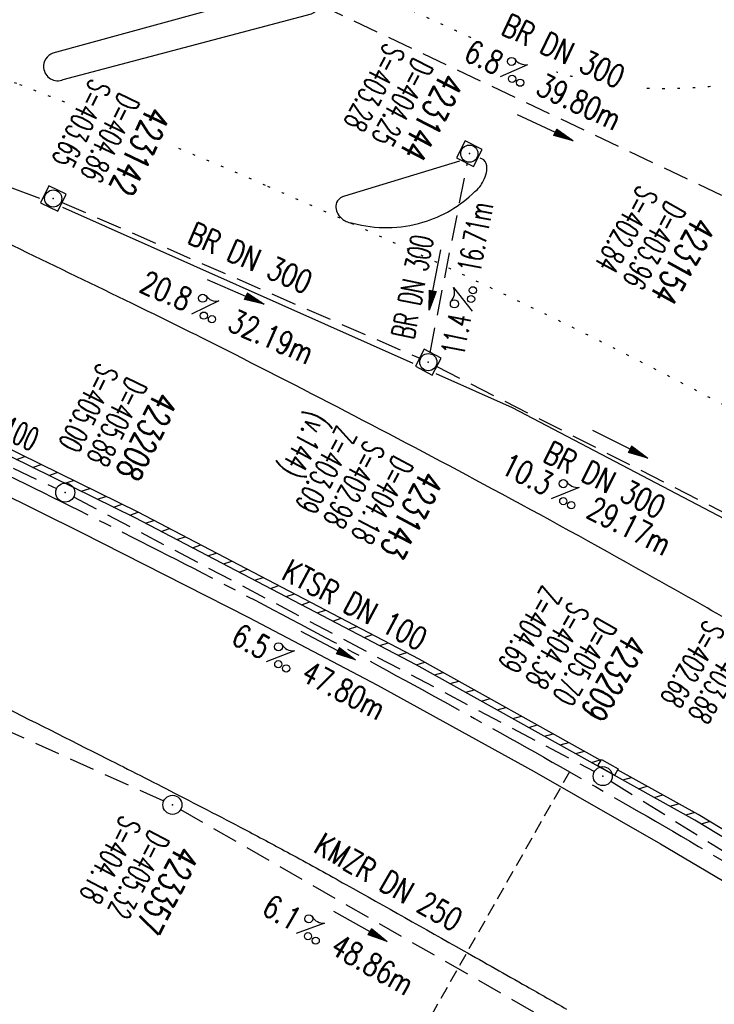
# Model space of a CAD drawing. Extents: x 450316 to 454644, y 428795 to 436505.
# Tile 313 of 324: x 452819 to 452874, y 433912 to 433990. Entities that reach past the tile are written whole.
import ezdxf
from ezdxf.enums import TextEntityAlignment as Align

# ---------------------------------------------------------------- set-up
doc = ezdxf.new("R2010")
doc.units = 0
doc.header["$LTSCALE"] = 2
doc.header["$MEASUREMENT"] = 0
for name, pattern in [('ACHSE', [5.5, 4, -0.5, 0.5, -0.5]), ('GESTRICH-X2', [1.5, 1, -0.5]), ('GESTRICHELT', [0.75, 0.5, -0.25]), ('PUNKTX2_STR', [0.6, 0.1, -0.5])]:
    doc.linetypes.add(name, pattern=pattern)
doc.layers.get('0').update_dxf_attribs({"linetype": 'CONTINUOUS'})
for name, color, linetype in [('ACHSETOP', 1, 'ACHSE'), ('FBR', 8, 'CONTINUOUS'), ('HEKTOM', 1, 'GESTRICHELT'), ('KANAL', 7, 'GESTRICH-X2'), ('NUTZUNG', 8, 'PUNKTX2_STR'), ('PFEIL', 7, 'CONTINUOUS'), ('RINNE', 8, 'CONTINUOUS'), ('SCHACHTNR', 6, 'CONTINUOUS'), ('SCHSYMBOL', 7, 'CONTINUOUS'), ('TEXTO', 4, 'CONTINUOUS'), ('TEXTU', 4, 'CONTINUOUS')]:
    doc.layers.add(name, color=color, linetype=linetype)
doc.styles.add('ROMANS', font='romans.shx', dxfattribs={"width": 0.8})

# ---------------------------------------------------------------- blocks, each defined once
blk = doc.blocks.new('GST')
at = {"color": 0}
blk.add_circle((0, 0), 0.75, dxfattribs=at)
blk.add_point((0, 0), dxfattribs=at)
blk = doc.blocks.new('10')
blk.add_blockref('GST', (0, 0))
blk = doc.blocks.new('PROM')
blk.add_line((1.566, 1.817), (0.019, 0.015))
for centre, radius in [((0.317, 1.51), 0.317), ((0.943, 0.291), 0.283), ((1.645, 0.287), 0.283)]:
    blk.add_circle(centre, radius)
blk.add_arc((0.992, 2.682), 1.033, 239.14139, 303.35492)
blk = doc.blocks.new('PFEIL2')
at = {"color": 0}
for p, q in [((0.88, 0.002), (-2.401, -0.012)), ((0.881, -0.271), (0.879, 0.276)), ((0.879, 0.276), (2.429, 0.009)), ((0.911, 0.27), (0.879, 0.265)), ((0.965, 0.261), (0.879, 0.246)), ((1.019, 0.252), (0.879, 0.228)), ((1.073, 0.242), (0.879, 0.209)), ((1.127, 0.233), (0.879, 0.191)), ((1.181, 0.224), (0.879, 0.172)), ((1.235, 0.214), (0.879, 0.154)), ((1.289, 0.205), (0.879, 0.135)), ((1.343, 0.196), (0.879, 0.117)), ((1.397, 0.187), (0.879, 0.098)), ((1.451, 0.177), (0.879, 0.08)), ((1.505, 0.168), (0.879, 0.061)), ((1.559, 0.159), (0.88, 0.043)), ((1.613, 0.149), (0.88, 0.024)), ((1.668, 0.14), (0.88, 0.006)), ((1.722, 0.131), (0.88, -0.013)), ((1.776, 0.121), (0.88, -0.031)), ((1.83, 0.112), (0.88, -0.05)), ((1.884, 0.103), (0.88, -0.068)), ((1.938, 0.094), (0.88, -0.087)), ((1.992, 0.084), (0.88, -0.105)), ((2.046, 0.075), (0.88, -0.124)), ((2.1, 0.066), (0.88, -0.142)), ((2.154, 0.056), (0.88, -0.161)), ((2.208, 0.047), (0.88, -0.179)), ((2.262, 0.038), (0.881, -0.198)), ((2.316, 0.029), (0.881, -0.216)), ((2.37, 0.019), (0.881, -0.235)), ((2.424, 0.01), (0.881, -0.253)), ((2.429, 0.009), (0.881, -0.271))]:
    blk.add_line(p, q, dxfattribs=at)
blk = doc.blocks.new('20')
blk.add_lwpolyline([(-0.754, -0.751), (0.754, -0.751), (0.754, 0.75), (-0.754, 0.75)], close=True)
blk.add_circle((0, 0), 0.676)
blk.add_point((0, 0))

msp = doc.modelspace()

# ---------------------------------------------------------------- linework, layer by layer
at = {"layer": 'ACHSETOP', "flags": 128}
msp.add_lwpolyline([(451271.766, 435019.042, -0.000001), (451272.365, 435018.353, -0.000032), (451272.387, 435018.328), (451288.791, 434999.463, -0.000002), (451296.993, 434990.03, 0.000007), (451305.195, 434980.597, 0.000007), (451313.397, 434971.165, -0.000007), (451321.599, 434961.732, -0.000007), (451329.801, 434952.299, 0.000007), (451338.003, 434942.866, 0.000007), (451346.205, 434933.433, -0.000007), (451354.407, 434924.001, -0.000007), (451362.609, 434914.568, 0.000011), (451370.811, 434905.135, 0.000001), (451379.013, 434895.702, 0.000001), (451387.215, 434886.27), (451403.62, 434867.404), (451420.024, 434848.539), (451436.428, 434829.674, -0.000013), (451444.63, 434820.241, 0.000007), (451452.832, 434810.808, 0.000007), (451461.034, 434801.376, -0.000007), (451469.236, 434791.943, -0.000007), (451477.438, 434782.51, 0.000007), (451485.64, 434773.077, 0.000007), (451493.842, 434763.645, -0.000007), (451502.044, 434754.212, -0.000007), (451510.246, 434744.779, 0.000007), (451518.448, 434735.346, 0.000007), (451526.65, 434725.914, -0.000007), (451534.852, 434716.481, -0.000007), (451543.054, 434707.048, 0.000011), (451551.256, 434697.615, 0.000001), (451559.458, 434688.182, 0.000001), (451567.66, 434678.75), (451584.065, 434659.884, -0.000001), (451592.267, 434650.452, -0.000001), (451600.469, 434641.019, -0.000011), (451608.671, 434631.586, 0.000013), (451616.873, 434622.153), (451633.277, 434603.288), (451649.681, 434584.423, -0.000013), (451657.883, 434574.99, 0.000007), (451666.085, 434565.557, 0.000007), (451674.287, 434556.124, -0.000007), (451682.489, 434546.692, -0.000007), (451690.691, 434537.259, 0.000006), (451698.893, 434527.826), (451715.297, 434508.961, -0.000015), (451721.01, 434502.39, 0.000008), (451726.723, 434495.82, 0.000958), (451727.518, 434494.909, 0.000181), (451731.723, 434490.114, 0.003894), (451738.179, 434482.871, 0.00247), (451748.503, 434471.583, 0.003793), (451756.233, 434463.34, 0.003129), (451765.742, 434453.478, 0.00313), (451774.532, 434444.586, 0.003132), (451783.429, 434435.81, 0.003134), (451792.435, 434427.146, 0.003132), (451801.553, 434418.591, 0.003131), (451810.774, 434410.155, 0.00313), (451820.102, 434401.832, 0.003133), (451829.541, 434393.621, 0.003138), (451839.066, 434385.542, 0.003131), (451848.69, 434377.585, 0.003125), (451858.432, 434369.733, 0.003124), (451868.271, 434362.004, 0.00313), (451878.187, 434354.413, 0.003138), (451888.199, 434346.945, 0.003133), (451898.32, 434339.593, 0.003131), (451908.525, 434332.373, 0.003131), (451918.818, 434325.282, 0.003132), (451929.206, 434318.316, 0.003136), (451939.668, 434311.489, 0.00313), (451950.209, 434304.797, 0.003123), (451960.857, 434298.223, 0.003128), (451971.589, 434291.781, 0.003137), (451982.371, 434285.491, 0.003139), (451993.235, 434279.335, 0.003133), (452004.198, 434273.303, 0.003123), (452015.227, 434267.413, 0.003125), (452026.323, 434261.665, 0.003132), (452037.503, 434256.05, 0.003138), (452048.733, 434250.584, 0.003134), (452060.02, 434245.265, 0.003122), (452071.413, 434240.069, 0.003127), (452083.62, 434234.685, 0.003578), (452094.349, 434230.124, 0.002702), (452108.409, 434224.354, 0.004189), (452117.528, 434220.758, 0.00053), (452126.341, 434217.378, 0.001569), (452129.323, 434216.249, 0.000008), (452135.115, 434214.077, -0.000025), (452140.907, 434211.904), (452164.314, 434203.123, 0.000006), (452176.018, 434198.733, -0.000007), (452187.722, 434194.343), (452211.129, 434185.563), (452234.536, 434176.783, -0.000012), (452246.24, 434172.393, 0.000007), (452257.944, 434168.002, 0.000002), (452265.746, 434165.075, 0.000001), (452281.351, 434159.222, 0.000005), (452293.055, 434154.832, -0.000007), (452304.759, 434150.442, -0.000019), (452316.463, 434146.052, 0.000015), (452328.166, 434141.661, 0.000002), (452338.097, 434137.936, 0.000001), (452351.573, 434132.881, 0.000004), (452363.277, 434128.491, -0.000006), (452374.981, 434124.101, -0.00002), (452386.684, 434119.71, 0.00002), (452398.388, 434115.32, 0.000006), (452410.092, 434110.93, -0.000004), (452421.796, 434106.54, -0.000001), (452435.272, 434101.485, -0.000002), (452445.203, 434097.76, -0.000015), (452456.906, 434093.369, 0.000019), (452468.61, 434088.979, 0.000007), (452480.314, 434084.589, -0.000006), (452492.018, 434080.199, -0.000002), (452503.721, 434075.809, 0.000002), (452515.425, 434071.419, 0.000006), (452527.129, 434067.029, -0.000007), (452538.833, 434062.639, -0.000019), (452550.536, 434058.248, 0.000015), (452562.24, 434053.858, 0.000002), (452572.171, 434050.133, 0.000001), (452585.647, 434045.078, 0.000004), (452597.351, 434040.688, -0.000006), (452609.055, 434036.298, -0.00002), (452620.758, 434031.907, 0.00002), (452632.462, 434027.517, 0.000006), (452644.166, 434023.127, -0.000004), (452655.87, 434018.737, -0.000001), (452669.346, 434013.682, -0.000002), (452679.277, 434009.957, -0.000015), (452690.981, 434005.567, 0.000014), (452702.684, 434001.176, 0.000011), (452714.388, 433996.786, -0.000001), (452726.092, 433992.396, -0.000007), (452735.031, 433989.043, -0.000005), (452748.181, 433984.11, -0.000156), (452748.221, 433984.095, -0.000005), (452749.498, 433983.615, -0.004183), (452758.692, 433980.071, -0.002721), (452772.748, 433974.429, -0.005081), (452782.771, 433970.223, -0.003908), (452795.7, 433964.522, -0.003912), (452807.05, 433959.304, -0.003907), (452818.331, 433953.902, -0.003903), (452829.522, 433948.327, -0.003904), (452840.62, 433942.58, -0.003907), (452851.631, 433936.658, -0.003909), (452862.543, 433930.568, -0.003906), (452873.352, 433924.312, -0.003899), (452884.081, 433917.876, -0.003907), (452894.713, 433911.271, -0.003917), (452905.212, 433904.518, -0.003914), (452915.606, 433897.601, -0.003904), (452925.914, 433890.505, -0.003895), (452936.108, 433883.251, -0.003902), (452946.169, 433875.853, -0.003909), (452956.117, 433868.296, -0.003904), (452965.957, 433860.575, -0.003908), (452975.671, 433852.704, -0.00391), (452985.257, 433844.687, -0.003909), (452994.717, 433836.52, -0.003908), (453004.051, 433828.203, -0.003902), (453013.251, 433819.744, -0.003901), (453022.321, 433811.14, -0.003907), (453031.261, 433802.39, -0.003913), (453040.05, 433793.514, -0.003909), (453048.995, 433784.194, -0.00418), (453057.218, 433775.343, -0.003621), (453064.799, 433766.924, -0.003001), (453073.811, 433756.645, -0.003775), (453082.931, 433745.954, -0.004894), (453089.822, 433737.587, -0.004962), (453096.584, 433729.038, -0.003805), (453105.204, 433717.738, -0.003005), (453113.364, 433706.734, -0.003643), (453119.973, 433697.569, -0.004174), (453127.227, 433687.17, -0.004295), (453134.105, 433676.947, -0.003507), (453140.018, 433667.855, -0.002688), (453147.586, 433655.895, -0.003695), (453155.363, 433643.251, -0.00538), (453160.547, 433634.47, -0.005332), (453165.53, 433625.601, -0.003667), (453172.541, 433612.577, -0.002679), (453179.095, 433600.023, -0.003501), (453183.992, 433590.355, -0.004313), (453189.196, 433579.668, -0.003909), (453194.743, 433567.786, -0.003909), (453199.853, 433556.378, -0.003909), (453204.783, 433544.892, -0.003903), (453209.809, 433532.66, -0.004384), (453214.103, 433521.695, -0.003423), (453219.661, 433506.825, -0.005955), (453222.694, 433498.219, -0.000145), (453225.568, 433489.736, -0.000252), (453227.219, 433484.852, -0.000085), (453230.064, 433476.416, -0.000405), (453230.656, 433474.653, -0.003646), (453233.571, 433465.744, 0.00217), (453238.424, 433450.758, 0.000006), (453242.327, 433438.883, -0.000007), (453246.23, 433427.008, -0.000012), (453250.132, 433415.133, 0.000009), (453254.035, 433403.258, 0.003001), (453258.01, 433391.404, -0.003002), (453261.985, 433379.55, -0.003008), (453265.815, 433367.653, 0.003009), (453269.646, 433355.757, 0.00001), (453273.549, 433343.882, -0.000019), (453277.452, 433332.007), (453285.257, 433308.257, 0.000005), (453289.16, 433296.382, -0.000004), (453293.063, 433284.507, -0.000001), (453297.412, 433271.275, -0.000001), (453300.869, 433260.756, -0.00001), (453304.771, 433248.881, 0.000008), (453308.674, 433237.006, 0.000011), (453312.577, 433225.131, -0.000004), (453316.48, 433213.256, -0.000007), (453317.957, 433208.761, -0.000002), (453324.285, 433189.506, -0.00006), (453324.748, 433188.095, 0.000004), (453325.212, 433186.684, 0.001409), (453327.806, 433178.862, 0.000842), (453332.205, 433165.794, 0.002106), (453335.59, 433155.932, 0.001506), (453340.42, 433142.182, 0.001603), (453344.587, 433130.552, 0.001566), (453348.928, 433118.674, 0.00157), (453353.282, 433106.987, 0.001563), (453357.73, 433095.275, 0.001555), (453362.245, 433083.606, 0.001558), (453366.823, 433071.988, 0.001562), (453371.477, 433060.391, 0.001561), (453376.206, 433048.816, 0.001565), (453381.007, 433037.273, 0.001565), (453385.878, 433025.763, 0.001563), (453390.82, 433014.287, 0.001561), (453395.838, 433002.832, 0.001559), (453400.927, 432991.41, 0.00156), (453406.083, 432980.028, 0.001563), (453411.315, 432968.669, 0.001565), (453416.612, 432957.354, 0.001562), (453421.976, 432946.082, 0.001558), (453427.424, 432934.813, 0.001559), (453432.943, 432923.577, 0.001564), (453438.516, 432912.409, 0.001566), (453444.163, 432901.268, 0.001564), (453449.888, 432890.145, 0.001558), (453455.356, 432879.682, 0.001394), (453461.537, 432868.025, 0.001724), (453468.567, 432854.963, 0.002516), (453473.461, 432846.052, 0.001346), (453478.156, 432837.657, 0.000835), (453485.787, 432824.152, 0.000825), (453493.393, 432810.794, 0.001335), (453498.128, 432802.562, 0.002522), (453503.255, 432793.804, 0.001723), (453510.868, 432781.051, 0.001395), (453517.698, 432769.769, 0.001557), (453523.875, 432759.701, 0.001564), (453531.451, 432747.524, 0.002105), (453537.147, 432738.516, 0.001027), (453545.205, 432725.948, 0.001523), (453550.684, 432717.498, 0.000001), (453550.839, 432717.261, 0.000124), (453550.84, 432717.259, 0.000024), (453557.597, 432706.912, -0.000007), (453564.355, 432696.566, -0.000001), (453571.19, 432686.101, 0.000005), (453578.025, 432675.635, 0.000012), (453584.861, 432665.17, -0.000012), (453591.696, 432654.704, -0.000004), (453598.531, 432644.238, 0.000004), (453605.366, 432633.773, 0.000001), (453612.202, 432623.307, -0.000001), (453619.037, 432612.841, -0.000004), (453625.872, 432602.376, 0.000003), (453632.707, 432591.91), (453646.378, 432570.979, -0.000014), (453650.935, 432564.001, -0.000007), (453660.048, 432550.047, -0.002465), (453666.815, 432539.572, 0.002471), (453673.568, 432529.119, 0.002497), (453680.467, 432518.67, -0.002488), (453687.389, 432508.185, -0.000003), (453694.224, 432497.72, 0.000006), (453701.059, 432487.254), (453714.73, 432466.322, -0.000006), (453721.565, 432455.856, 0.000006), (453728.4, 432445.391, 0.000183), (453728.474, 432445.277, -0.000027), (453728.969, 432444.521, -0.003905), (453733.992, 432436.709, -0.002472), (453741.768, 432424.267, -0.005163), (453747.303, 432415.103, -0.003867), (453754.471, 432402.736, -0.003958), (453760.534, 432391.888, -0.003913), (453766.494, 432380.818, -0.003903), (453772.248, 432369.72, -0.003904), (453777.826, 432358.535, -0.003901), (453783.485, 432346.731, -0.004288), (453788.457, 432335.909, -0.003523), (453794.251, 432322.76, -0.004762), (453798.376, 432312.962, -0.001651), (453802.105, 432303.777, -0.002689), (453804.345, 432298.119, -0.001542), (453805.535, 432295.038, -0.000893), (453807.562, 432289.711, -0.005639), (453811.068, 432280.125, -0.003891), (453815.882, 432266.138, -0.00573), (453819.492, 432254.955, -0.005082), (453823.289, 432242.262, -0.004537), (453827.3, 432227.849, -0.006762), (453829.772, 432218.119, -0.001828), (453832.339, 432207.234, -0.002855), (453833.917, 432200.252, -0.000688), (453834.588, 432197.184, -0.000614), (453835.33, 432193.746, -0.005087), (453837.353, 432183.825, -0.003463), (453840.076, 432169.201, -0.004355), (453841.882, 432158.581, -0.003298), (453844.052, 432144.521, -0.003873), (453845.959, 432130.87, -0.004703), (453847.336, 432119.601, -0.004431), (453848.679, 432106.664, -0.004859), (453849.683, 432094.847, -0.001971), (453850.759, 432079.747, -0.003754), (453851.233, 432071.814, -0.000235), (453851.272, 432071.058, -0.000154), (453851.331, 432069.903, -0.005004), (453851.76, 432059.357, -0.003657), (453852.096, 432044.916, -0.006284), (453852.131, 432034.652, -0.00442), (453851.869, 432020.065, -0.004496), (453851.355, 432005.74, -0.005961), (453850.742, 431994.946, -0.004032), (453849.635, 431980.541, -0.005521), (453848.625, 431970.038, -0.000545), (453848.175, 431965.885, -0.00099), (453847.92, 431963.599, -0.002817), (453847.082, 431956.57, -0.001743), (453845.624, 431945.22, -0.004295), (453844.128, 431934.589, -0.003233), (453841.927, 431920.496, -0.003719), (453839.898, 431908.592, -0.003474), (453837.544, 431895.884, -0.003471), (453834.928, 431882.783, -0.003984), (453832.479, 431871.403, -0.002961), (453829.251, 431857.357, -0.00403), (453826.736, 431847.072, -0.001132), (453824.957, 431840.111, -0.001603), (453823.675, 431835.205, -0.002375), (453822.368, 431830.363, -0.001541), (453820.296, 431822.917, -0.005811), (453817.744, 431814.242, -0.003321), (453813.002, 431799.15, -0.004369), (453808.955, 431786.926, -0.004589), (453804.893, 431775.36, -0.004977), (453800.134, 431762.595, -0.00596), (453795.928, 431752.024, -0.002426), (453790.614, 431739.296, -0.004094), (453787.367, 431731.794, -0.000338), (453786.71, 431730.312, -0.000388), (453786.136, 431729.023, -0.004625), (453782.634, 431721.365, -0.002368), (453775.588, 431706.507, -0.004069), (453770.201, 431695.516, -0.003863), (453764.344, 431684.031, -0.004659), (453758.242, 431672.552, -0.005048), (453752.404, 431662.068, -0.002758), (453744.856, 431648.996, -0.004203), (453739.784, 431640.488, -0.000453), (453738.552, 431638.464, -0.00049), (453737.409, 431636.595, -0.004121), (453733.364, 431630.114, -0.00246), (453726.445, 431619.347, -0.006277), (453720.589, 431610.574, -0.004581), (453712.305, 431598.731, -0.005038), (453704.604, 431588.16, -0.005528), (453697.383, 431578.675, -0.004083), (453688.218, 431567.105, -0.005886), (453681.701, 431559.207, -0.001219), (453676.737, 431553.362, -0.002238), (453674.011, 431550.197, -0.001962), (453670.562, 431546.26, -0.001297), (453665.305, 431540.337, -0.004313), (453658.171, 431532.478, -0.003182), (453648.342, 431521.973, -0.004167), (453639.222, 431512.508, -0.00462), (453630.847, 431504.116, -0.002727), (453619.912, 431493.477, -0.004271), (453612.835, 431486.781, -0.000068), (453609.879, 431484.033, -0.000648), (453609.571, 431483.747, -0.000003), (453600.643, 431475.492, -0.000005), (453594.487, 431469.799), (453576.132, 431452.827), (453557.776, 431435.854), (453539.42, 431418.881), (453521.065, 431401.909, 0.000001), (453511.887, 431393.422, 0.000001), (453502.709, 431384.936, 0.000013), (453493.531, 431376.449, -0.000013), (453484.354, 431367.963, 0), (453475.176, 431359.477, 0), (453465.998, 431350.99), (453447.643, 431334.018, 0.000001), (453438.465, 431325.531, 0.000001), (453429.287, 431317.045, 0.000013), (453420.11, 431308.558, -0.000007), (453410.932, 431300.072, -0.000004), (453403.532, 431293.229, -0.000002), (453392.576, 431283.099, -0.00001), (453383.398, 431274.613, 0.000015), (453374.22, 431266.127, 0.000014), (453365.042, 431257.64, -0.000013), (453355.865, 431249.154, 0), (453343.628, 431237.839, -0.000001), (453337.509, 431232.181), (453319.154, 431215.209, 0.000001), (453309.976, 431206.722, 0.000001), (453300.798, 431198.236, 0.000013), (453291.621, 431189.749, -0.000013), (453282.443, 431181.263, -0.000001), (453273.265, 431172.777, -0.000001), (453264.087, 431164.29), (453245.732, 431147.318), (453227.376, 431130.345), (453209.02, 431113.372, 0.000014), (453199.843, 431104.885, -0.000009), (453190.665, 431096.399, -0.000019), (453181.487, 431087.913, 0.000019), (453172.309, 431079.427, 0.000009), (453163.132, 431070.941, -0.000008), (453153.954, 431062.454), (453135.598, 431045.481, 0.000009), (453134.861, 431044.799, 0.000002), (453130.417, 431040.69, 0.002804), (453126.112, 431036.664, 0.001372), (453117.381, 431028.361, 0.005333), (453110.158, 431021.305, 0.003613), (453099.686, 431010.703, 0.004216), (453091.364, 431002.01, 0.003913), (453082.552, 430992.499, 0.00391), (453074.199, 430983.197, 0.003911), (453065.996, 430973.768, 0.003912), (453057.937, 430964.207, 0.003915), (453050.034, 430954.528, 0.00391), (453042.286, 430944.729, 0.003905), (453034.682, 430934.798, 0.003908), (453027.235, 430924.75, 0.003912), (453019.954, 430914.598, 0.003918), (453012.829, 430904.328, 0.003918), (453005.866, 430893.947, 0.003907), (452999.072, 430883.467, 0.0039), (452992.431, 430872.865, 0.003908), (452985.952, 430862.152, 0.00392), (452979.661, 430851.374, 0.00392), (452973.542, 430840.502, 0.003904), (452967.571, 430829.493, 0.003903), (452961.774, 430818.394, 0.003916), (452956.17, 430807.245, 0.00392), (452950.739, 430796.004, 0.00391), (452945.472, 430784.651, 0.003904), (452940.385, 430773.223, 0.00391), (452935.485, 430761.733, 0.003913), (452930.764, 430750.166, 0.003909), (452926.22, 430738.514, 0.003913), (452921.858, 430726.792, 0.003918), (452917.686, 430715.017, 0.003913), (452913.698, 430703.178, 0.003909), (452909.892, 430691.264, 0.003904), (452906.273, 430679.293, 0.003908), (452902.844, 430667.279, 0.003914), (452899.604, 430655.212, 0.003911), (452896.55, 430643.086, 0.003914), (452893.686, 430630.913, 0.003917), (452891.016, 430618.707, 0.003911), (452890.732, 430617.306, 0.000237), (452886.248, 430594.167, 0.007575), (452884.76, 430585.792, 0.003906), (452882.249, 430569.49)], format="xyb", dxfattribs=at)
at = {"layer": 'FBR'}
for points in [[(452871.848, 434031.723, -0.00009), (452882.049, 434009.13, -0.000764), (452883.241, 434006.477, -0.00606), (452883.721, 434005.368, 0.005067), (452884.293, 434004.041, 0.039246), (452884.476, 434003.702, 0.007719), (452885.565, 434002.073, 0.071611), (452886.537, 434001.025, 0.047766), (452888.318, 433999.846), (452910.779, 433986.999, -0.006007)], [(452838.862, 433991.744), (452821.896, 433987.088, 0.166895), (452821.332, 433986.63, 0.166895), (452821.168, 433985.923, 0.238113), (452821.712, 433985.075, 0.238113), (452822.718, 433985.009), (452842.24, 433990.183, 0.171603), (452842.825, 433990.755, 0.171603), (452842.921, 433991.568, 0.238064), (452842.217, 433992.421, 0.238064), (452841.112, 433992.361)], [(453021.493, 433834.865, 0.002454), (452984.764, 433866.659, 0.009872), (452975.442, 433874.335, 0.002829), (452961.266, 433885.416, 0.006503), (452955.009, 433890.121, 0.00253), (452942.838, 433898.934, 0.00365), (452934.327, 433904.938, 0.001364), (452928.366, 433909.054, 0.001685), (452923.52, 433912.357, 0.004865), (452915.152, 433917.901, 0.003234), (452902.434, 433926.034, 0.004317), (452891.804, 433932.608, 0.004079), (452880.44, 433939.374, 0.004461), (452868.512, 433946.203, 0.004468), (452856.482, 433952.808, 0.003266), (452845.601, 433958.565, 0.003319), (452834.823, 433964.087, 0.003702), (452828.136, 433967.395, 0.00141), (452810.486, 433975.904, 0.01059), (452802.629, 433979.462, -0.006999), (452790.702, 433984.76, -0.01658), (452782.132, 433988.182, -0.011603)], [(452853.88, 433978.583), (452844.835, 433975.853, 0.153477), (452844.292, 433975.463, 0.191213), (452844.15, 433974.938, 0.106956), (452844.316, 433974.447, 0.094308), (452844.706, 433974.009, 0.078586), (452845.072, 433973.81, 0.075126), (452845.499, 433973.727, 0.069991), (452848.251, 433973.369, 0.069991), (452850.995, 433973.785, 0.060356), (452853.192, 433974.742, 0.060356), (452855.097, 433976.195, 0.051259), (452855.47, 433976.578, 0.051825), (452855.754, 433977.024, 0.059902), (452855.998, 433977.705, 0.081668), (452856.03, 433978.237, 0.267443), (452855.633, 433978.788, 0.026857), (452855.506, 433978.837)]]:
    msp.add_lwpolyline(points, format="xyb", dxfattribs=at)
at = {"layer": 'FBR', "flags": 128}
for points in [[(453029.021, 433807.149), (453011.2, 433824.104), (452993.066, 433840.266), (452984.929, 433847.264), (452966.067, 433862.687), (452954.912, 433871.403), (452934.021, 433886.878), (452915.542, 433899.726), (452892.869, 433914.38), (452872.397, 433926.773), (452850.485, 433938.996), (452828.375, 433950.544), (452805.573, 433961.739), (452779.033, 433973.588), (452757.429, 433982.38), (452734.576, 433991.038), (452678.961, 434011.884)], [(452707.305, 433998.161), (452732.07, 433988.874), (452754.828, 433980.288), (452775.244, 433972.022), (452795.644, 433963.124), (452810.639, 433956.064), (452824.139, 433949.403), (452837.265, 433942.73), (452847.437, 433937.373), (452859.759, 433930.597), (452869.691, 433924.908), (452881.881, 433917.689), (452893.814, 433910.322), (452909.598, 433900.156), (452920.681, 433892.685), (452928.656, 433887.079), (452935.159, 433882.43), (452945.083, 433875.161), (452951.996, 433869.981), (452962.083, 433862.105), (452972.398, 433853.849), (452981.374, 433846.42), (452990.18, 433838.929)]]:
    msp.add_lwpolyline(points, dxfattribs=at)
at = {"layer": 'FBR'}
for points in [[(452783.227, 433989.658), (452792.097, 433986.417), (452820.853, 433975.686)], [(452822.644, 433974.983), (452850.209, 433962.701)], [(452852.029, 433961.891), (452858.036, 433959.214), (452876.32, 433949.626)]]:
    msp.add_lwpolyline(points, dxfattribs=at)
at = {"layer": 'FBR', "flags": 128}
msp.add_lwpolyline([(452715.09, 433979.205, -0.000119), (452727.585, 433974.553, -0.001), (452738.855, 433970.329, -0.000801), (452752.911, 433965.002, -0.007571), (452764.705, 433960.305, -0.005742), (452780.085, 433953.701, -0.003359), (452792.255, 433948.211, -0.005172), (452800.096, 433944.511, -0.001373), (452809.977, 433939.69, -0.00186), (452817.247, 433936.084, -0.000923), (452826.106, 433931.629, -0.001525), (452831.458, 433928.904, -0.002374), (452837.36, 433925.841, -0.004084), (452840.767, 433924.017, -0.00248), (452844.952, 433921.705, -0.001116), (452854.212, 433916.502, -0.0005), (452859.158, 433913.702, -0.000784), (452862.306, 433911.909, -0.004078)], format="xyb", dxfattribs=at)
at = {"layer": 'HEKTOM'}
msp.add_line((452862.531, 433930.563), (452842.781, 433895.781), dxfattribs=at)
at = {"layer": 'KANAL'}
for p, q in [((452840.156, 433992.188), (452874.781, 433975.781)), ((452851.563, 433963.531), (452854.5, 433978.438)), ((452822.625, 433975.344), (452850.75, 433963.094)), ((452741.156, 433968.469), (452830.625, 433928.281)), ((452852.094, 433962.438), (452876.75, 433949.906)), ((452807.906, 433959.531), (452822.188, 433952.844)), ((452823.531, 433952.188), (452864.5, 433930.594)), ((452865.781, 433929.844), (452905.625, 433905.031)), ((452831.938, 433927.594), (452873.031, 433904.063))]:
    msp.add_line(p, q, dxfattribs=at)
at = {"layer": 'NUTZUNG'}
for points in [[(452822.827, 433983.228, 0.002037), (452819.059, 433984.695, 0.012603), (452802.242, 433990.681, 0.005745), (452780.365, 433997.575, 0.009345), (452766.793, 434001.406, 0.00109), (452759.01, 434003.428, -0.000652), (452746, 434006.797, -0.002063), (452744.449, 434007.208, -0.000584), (452738.974, 434008.688)], [(452878.261, 433957.473, 0.000163), (452877.831, 433957.707, 0.011705), (452859.713, 433967.008, 0.010268), (452838.615, 433976.691, 0.003831), (452831.616, 433979.667, 0.012603)]]:
    msp.add_lwpolyline(points, format="xyb", dxfattribs=at)
at = {"layer": 'NUTZUNG', "flags": 128}
for points in [[(452854.767, 433988.302, -0.002041), (452853.57, 433988.86, 0.007077), (452850.21, 433990.385, 0.002299), (452844.918, 433992.669, 0.004113)], [(452862.771, 433985.243, -0.005359), (452862.139, 433985.415, -0.004452), (452861.503, 433985.602, -0.006353)], [(452878.387, 433985.029, -0.027748), (452871.315, 433984.307, -0.029539), (452868.116, 433984.348, -0.038101)]]:
    msp.add_lwpolyline(points, format="xyb", dxfattribs=at)
at = {"layer": 'RINNE'}
for p, q in [((452819.024, 433955.135), (452819.696, 433955.362)), ((452820.298, 433954.51), (452820.971, 433954.736)), ((452821.572, 433953.884), (452822.245, 433954.111)), ((452822.846, 433953.258), (452823.519, 433953.485)), ((452824.121, 433952.633), (452824.793, 433952.86)), ((452825.395, 433952.007), (452826.067, 433952.234)), ((452826.669, 433951.381), (452827.342, 433951.608)), ((452827.943, 433950.756), (452828.615, 433950.983)), ((452829.187, 433950.12), (452829.843, 433950.341)), ((452830.415, 433949.479), (452831.071, 433949.7)), ((452831.643, 433948.837), (452832.299, 433949.059)), ((452832.87, 433948.196), (452833.527, 433948.417)), ((452834.098, 433947.555), (452834.754, 433947.776)), ((452835.326, 433946.914), (452835.982, 433947.135)), ((452836.554, 433946.272), (452837.21, 433946.494)), ((452837.781, 433945.631), (452838.438, 433945.852)), ((452839.009, 433944.99), (452839.665, 433945.211)), ((452840.237, 433944.348), (452840.893, 433944.57)), ((452841.465, 433943.707), (452842.121, 433943.929)), ((452842.693, 433943.066), (452843.349, 433943.287)), ((452843.92, 433942.425), (452844.577, 433942.646)), ((452845.148, 433941.783), (452845.804, 433942.005)), ((452846.376, 433941.142), (452847.032, 433941.363)), ((452847.604, 433940.501), (452848.26, 433940.722)), ((452849.071, 433939.734), (452849.728, 433939.956)), ((452850.485, 433938.996), (452851.165, 433939.189)), ((452851.914, 433938.199), (452852.595, 433938.392)), ((452853.15, 433937.51), (452853.83, 433937.703)), ((452854.385, 433936.821), (452855.065, 433937.014)), ((452855.62, 433936.132), (452856.3, 433936.325)), ((452856.855, 433935.443), (452857.535, 433935.636)), ((452858.09, 433934.754), (452858.77, 433934.947)), ((452859.325, 433934.065), (452860.005, 433934.258)), ((452860.56, 433933.376), (452861.24, 433933.569)), ((452861.795, 433932.687), (452862.475, 433932.88)), ((452863.03, 433931.998), (452863.71, 433932.191)), ((452864.265, 433931.309), (452864.945, 433931.502)), ((452866.735, 433929.931), (452867.415, 433930.124)), ((452867.97, 433929.242), (452868.65, 433929.435)), ((452869.205, 433928.553), (452869.885, 433928.747)), ((452870.44, 433927.865), (452871.121, 433928.058)), ((452871.675, 433927.176), (452872.356, 433927.369)), ((452872.883, 433926.479), (452873.54, 433926.665))]:
    msp.add_line(p, q, dxfattribs=at)
for points in [[(452850.485, 433938.996), (452828.375, 433950.544), (452805.573, 433961.739)], [(452865.004, 433931.469), (452850.723, 433939.436), (452828.601, 433950.99), (452808.531, 433960.844)], [(452906.412, 433906.222), (452893.134, 433914.804), (452872.648, 433927.205), (452866.317, 433930.737)]]:
    msp.add_lwpolyline(points, dxfattribs=at)
at = {"layer": 'SCHSYMBOL'}
msp.add_lwpolyline([(452866.073, 433930.29), (452864.769, 433931.037), (452865.059, 433931.543), (452866.363, 433930.796)], close=True, dxfattribs=at)

# ---------------------------------------------------------------- block references
at = {"layer": 'PFEIL'}
for p, rotation in [((452860.629, 433981.227), 334.6659), ((452851.959, 433969.261), 258.8575), ((452836.278, 433968.308), 336.4407), ((452866.52, 433956.33), 333.0212), ((452843.545, 433940.495), 332.1967), ((452846.081, 433918.414), 330.1921)]:
    msp.add_blockref('PFEIL2', p, dxfattribs=dict(at, rotation=rotation))
at = {"layer": 'SCHSYMBOL'}
for name, p, rotation in [('20', (452854.659, 433979.186), 332.4947), ('20', (452821.926, 433975.657), 334.4072), ('20', (452851.43, 433962.792), 332.167), ('10', (452822.868, 433952.529), 333.6314), ('GST', (452865.154, 433930.231), 150.211), ('10', (452831.301, 433927.972), 332.2799)]:
    msp.add_blockref(name, p, dxfattribs=dict(at, rotation=rotation))
at = {"layer": 'TEXTU'}
for p, rotation in [((452857.046, 433985.207), 334.6659), ((452854.9, 433966.771), 78.8575), ((452832.788, 433966.557), 336.4407), ((452861.076, 433952.03), 333.0212), ((452838.661, 433939.214), 332.1967), ((452841.003, 433917.86), 330.1921)]:
    msp.add_blockref('PROM', p, dxfattribs=dict(at, rotation=rotation))

# ---------------------------------------------------------------- texts
at = {"layer": 'SCHACHTNR', "style": 'ROMANS'}
for s, height, rotation, width, p in [('S=403.28', 1.8, 242.4947, 0.6, (452848.06, 433987.996)), ('D=404.25', 1.8, 242.4947, 0.6, (452850.278, 433986.84)), ('S=403.65', 1.8, 244.4072, 0.6, (452824.895, 433985.177)), ('423144', 2, 242.4947, 0.7, (452852.497, 433985.684)), ('D=404.86', 1.8, 244.4072, 0.6, (452827.145, 433984.083)), ('423142', 2, 244.4072, 0.7, (452829.395, 433983.02)), ('S=402.84', 1.8, 241.1284, 0.6, (452867.983, 433976.791)), ('D=403.96', 1.8, 241.1284, 0.6, (452870.17, 433975.573)), ('423154', 2, 241.1284, 0.7, (452872.358, 433974.354)), ('S=405.00', 1.8, 243.6314, 0.6, (452825.503, 433962.819)), ('D=405.88', 1.8, 243.6314, 0.6, (452827.753, 433961.726)), ('423208', 2, 243.6314, 0.7, (452830.003, 433960.601)), ('(v.144)', 1.8, 242.167, 0.6, (452842.21, 433958.985)), ('Z=403.09', 1.8, 242.167, 0.6, (452844.277, 433957.907)), ('S=402.98', 1.8, 242.167, 0.6, (452846.496, 433956.751)), ('D=404.18', 1.8, 242.167, 0.6, (452848.715, 433955.563)), ('423143', 2, 242.167, 0.7, (452850.933, 433954.407)), ('Z=404.69', 1.8, 240.211, 0.6, (452860.439, 433945.313)), ('S=404.38', 1.8, 240.211, 0.6, (452862.595, 433944.063)), ('D=405.70', 1.8, 240.211, 0.6, (452864.751, 433942.813)), ('S=402.68', 1.8, 240.1382, 0.6, (452873.24, 433942.601)), ('423209', 2, 240.211, 0.7, (452866.939, 433941.563)), ('D=403.88', 1.8, 240.1382, 0.6, (452875.428, 433941.382)), ('S=404.18', 1.8, 242.2799, 0.6, (452827.313, 433927.25)), ('D=405.32', 1.8, 242.2799, 0.6, (452829.531, 433926.094)), ('423357', 2, 242.2799, 0.7, (452831.719, 433924.906))]:
    msp.add_text(s, height=height, rotation=rotation, dxfattribs=dict(at, width=width)).set_placement(p)
at = {"layer": 'TEXTO', "style": 'ROMANS'}
for s, rotation, width, p in [('BR DN 300', 334.6659, 0.75, (452861.673, 433986.448)), ('BR DN 300', 336.4407, 0.75, (452837.063, 433970.156)), ('BR DN 300', 78.8575, 0.6, (452851.083, 433968.545)), ('KTSR DN 100', 334.8965, 0.6, (452815.757, 433957.853)), ('BR DN 300', 333.0212, 0.75, (452864.897, 433952.738)), ('KTSR DN 100', 332.1967, 0.75, (452845.233, 433942.913)), ('KMZR DN 250', 330.1921, 0.75, (452847.86, 433921.127))]:
    msp.add_text(s, height=1.8, rotation=rotation, dxfattribs=dict(at, width=width)).set_placement(p, align=Align.CENTER)
at = {"layer": 'TEXTU', "style": 'ROMANS'}
for s, rotation, width, p in [('6.8', 334.6659, 0.75, (452854.117, 433986.584)), ('39.80m', 334.6659, 0.75, (452859.773, 433983.927)), ('16.71m', 78.8575, 0.6, (452855.477, 433969.727)), ('20.8', 336.4407, 0.75, (452828.594, 433968.375)), ('32.19m', 336.4407, 0.75, (452835.531, 433965.344)), ('11.4', 78.8575, 0.6, (452854.195, 433963.196)), ('10.3', 333.0212, 0.75, (452857.004, 433954.098)), ('29.17m', 333.0212, 0.75, (452863.754, 433950.66)), ('6.5', 332.1967, 0.75, (452835.8, 433940.709)), ('47.80m', 332.1967, 0.75, (452841.3, 433937.803)), ('6.1', 330.1921, 0.75, (452838.218, 433919.45)), ('48.86m', 330.1921, 0.75, (452843.593, 433916.356))]:
    msp.add_text(s, height=1.8, rotation=rotation, dxfattribs=dict(at, width=width)).set_placement(p)

doc.saveas('drawing.dxf')
